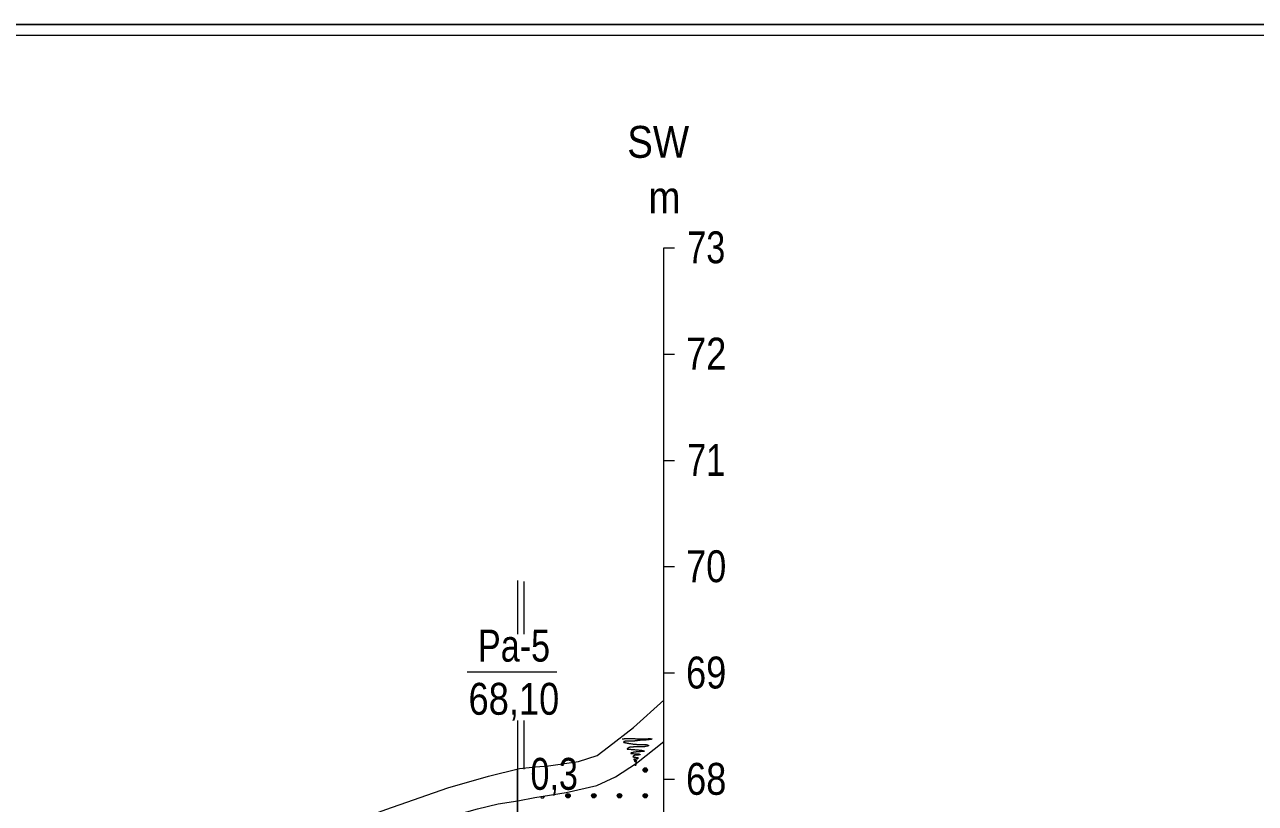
# Model space of a CAD drawing. Extents: x 640104 to 640970, y 6442278 to 6442689.
# Drawn here: x 640358.3 to 640474.1, y 6442615.7 to 6442689 of the extents above; entities that cross this region are included whole.
import ezdxf
from ezdxf.enums import TextEntityAlignment as Align

# ---------------------------------------------------------------- set-up
doc = ezdxf.new("R2010")
doc.units = 0
doc.header["$LTSCALE"] = 1.2
for name, color, linetype, lineweight in [('30', 7, 'Continuous', 13), ('31', 7, 'Continuous', 13), ('32', 7, 'Continuous', 25), ('35', 7, 'Continuous', 35), ('40', 7, 'Continuous', 13), ('45', 7, 'Continuous', 13), ('50', 7, 'Continuous', 13)]:
    doc.layers.add(name, color=color, linetype=linetype, lineweight=lineweight)

msp = doc.modelspace()

# ---------------------------------------------------------------- hatches: boundary and pattern name
at = {"layer": '45'}
for points in [[(640416.888, 6442618.872, 1), (640416.468, 6442618.872, 1)], [(640409.628, 6442616.452, 1), (640409.208, 6442616.452, 1)], [(640412.048, 6442616.452, 1), (640411.628, 6442616.452, 1)], [(640414.468, 6442616.452, 1), (640414.048, 6442616.452, 1)], [(640416.888, 6442616.452, 1), (640416.468, 6442616.452, 1)]]:
    msp.add_hatch(color=256, dxfattribs=at).paths.add_polyline_path(points)

# ---------------------------------------------------------------- linework, layer by layer
at = {"layer": '30'}
for p, q in [((640418.42, 6442668), (640419.42, 6442668)), ((640418.42, 6442488), (640418.42, 6442668)), ((640418.42, 6442658), (640419.42, 6442658)), ((640418.42, 6442648), (640419.42, 6442648)), ((640418.42, 6442638), (640419.42, 6442638)), ((640418.42, 6442628), (640419.42, 6442628)), ((640418.42, 6442618), (640419.42, 6442618))]:
    msp.add_line(p, q, dxfattribs=at)
at = {"layer": '31'}
for points in [[(640357.94, 6442607.53), (640362.63, 6442607.41), (640367.38, 6442607.41), (640371.67, 6442607.59), (640374.36, 6442607.99), (640380.93, 6442610.64), (640387.33, 6442613.33), (640392.28, 6442615.15), (640398.1, 6442617.19), (640401.95, 6442618.28), (640404.86, 6442619.01), (640406.35, 6442619.17), (640407.57, 6442619.26), (640410.39, 6442619.66), (640412.14, 6442620.25), (640413.23, 6442621.05), (640415.56, 6442622.86), (640418.42, 6442625.44)], [(640350.61, 6442605.07), (640361.71, 6442604.69), (640369.18, 6442604.69), (640371.92, 6442604.84), (640374.62, 6442605.33), (640377.65, 6442606.24), (640381.25, 6442607.86), (640386.17, 6442609.64), (640391.84, 6442612.32), (640397.34, 6442614.22), (640400.9, 6442615.21), (640402.83, 6442615.7), (640404.68, 6442615.97), (640406.3, 6442616.29), (640409.23, 6442616.74), (640412.12, 6442617.42), (640413.87, 6442618.23), (640415.86, 6442619.53), (640418.42, 6442621.54)]]:
    msp.add_lwpolyline(points, dxfattribs=at)
at = {"layer": '32', "lineweight": 13}
msp.add_line((640399.94, 6442628.1), (640408.37, 6442628.1), dxfattribs=at)
at = {"layer": '32'}
msp.add_line((640404.66, 6442618.96), (640404.66, 6442514), dxfattribs=at)
at = {"layer": '35', "lineweight": 13}
for p, q in [((640404.66, 6442636.69), (640404.66, 6442631.66)), ((640405.26, 6442636.6), (640405.26, 6442631.66)), ((640404.66, 6442623.52), (640404.66, 6442618.96)), ((640405.26, 6442623.52), (640405.26, 6442618.96))]:
    msp.add_line(p, q, dxfattribs=at)
at = {"layer": '40'}
for points in [[(640414.51, 6442621.81), (640414.55, 6442621.81), (640414.63, 6442621.81), (640414.7, 6442621.81), (640414.71, 6442621.82), (640414.79, 6442621.82), (640414.89, 6442621.82), (640415.11, 6442621.82), (640415.23, 6442621.82), (640415.25, 6442621.82), (640415.27, 6442621.82), (640415.32, 6442621.82), (640415.38, 6442621.82), (640415.45, 6442621.82), (640415.51, 6442621.82), (640415.55, 6442621.82), (640415.6, 6442621.82), (640415.65, 6442621.82), (640415.7, 6442621.82), (640415.75, 6442621.81), (640415.79, 6442621.81), (640415.83, 6442621.81), (640415.9, 6442621.81), (640416.12, 6442621.8), (640416.33, 6442621.79), (640416.39, 6442621.79), (640416.43, 6442621.79), (640416.46, 6442621.79), (640416.49, 6442621.79), (640416.54, 6442621.79), (640416.6, 6442621.8), (640416.63, 6442621.8), (640416.66, 6442621.8), (640416.67, 6442621.8), (640416.7, 6442621.8), (640416.75, 6442621.79), (640416.77, 6442621.79), (640416.8, 6442621.79), (640416.87, 6442621.8), (640416.91, 6442621.8), (640416.95, 6442621.81), (640416.98, 6442621.82), (640417.03, 6442621.82), (640417.05, 6442621.82), (640417.08, 6442621.82), (640417.11, 6442621.82), (640417.14, 6442621.82), (640417.16, 6442621.81), (640417.19, 6442621.8), (640417.22, 6442621.8)], [(640415.54, 6442621.59), (640415.51, 6442621.58), (640415.47, 6442621.58), (640415.45, 6442621.58), (640415.43, 6442621.58), (640415.4, 6442621.58), (640415.37, 6442621.58), (640415.34, 6442621.58), (640415.31, 6442621.58), (640415.26, 6442621.58), (640415.23, 6442621.58), (640415.19, 6442621.58), (640415.17, 6442621.58), (640415.15, 6442621.58), (640415.12, 6442621.58), (640415.09, 6442621.58), (640415.06, 6442621.58), (640415.01, 6442621.58), (640414.99, 6442621.58), (640414.96, 6442621.58), (640414.92, 6442621.58), (640414.9, 6442621.58), (640414.87, 6442621.58), (640414.84, 6442621.58), (640414.81, 6442621.58), (640414.78, 6442621.58), (640414.75, 6442621.56), (640414.72, 6442621.56), (640414.7, 6442621.55), (640414.68, 6442621.54), (640414.67, 6442621.54), (640414.65, 6442621.52), (640414.64, 6442621.5), (640414.65, 6442621.47), (640414.71, 6442621.46), (640414.75, 6442621.46), (640414.78, 6442621.45), (640414.81, 6442621.45), (640414.83, 6442621.44), (640414.85, 6442621.43), (640414.89, 6442621.43), (640414.92, 6442621.42), (640414.95, 6442621.42), (640414.99, 6442621.4), (640415.04, 6442621.39), (640415.09, 6442621.39), (640415.12, 6442621.38), (640415.15, 6442621.38), (640415.21, 6442621.37), (640415.28, 6442621.36)], [(640416.09, 6442621.05), (640416.03, 6442621.05), (640415.99, 6442621.05), (640415.93, 6442621.05), (640415.89, 6442621.05), (640415.85, 6442621.05), (640415.79, 6442621.05), (640415.74, 6442621.04), (640415.62, 6442621.04), (640415.56, 6442621.04), (640415.53, 6442621.03), (640415.47, 6442621.03), (640415.39, 6442621.02), (640415.31, 6442621.02), (640415.27, 6442621.01), (640415.23, 6442621.01), (640415.22, 6442621), (640415.19, 6442620.99), (640415.17, 6442620.99), (640415.15, 6442620.98), (640415.12, 6442620.98), (640415.11, 6442620.96), (640415.07, 6442620.94), (640415.04, 6442620.92), (640415.03, 6442620.9), (640415.01, 6442620.9), (640415, 6442620.88), (640414.99, 6442620.86), (640414.98, 6442620.85), (640414.99, 6442620.84), (640415.02, 6442620.84), (640415.06, 6442620.84), (640415.09, 6442620.84), (640415.16, 6442620.83), (640415.22, 6442620.82), (640415.28, 6442620.82), (640415.36, 6442620.81), (640415.4, 6442620.81), (640415.44, 6442620.79), (640415.48, 6442620.79), (640415.59, 6442620.79), (640415.68, 6442620.79), (640415.75, 6442620.78), (640415.83, 6442620.78), (640415.92, 6442620.77), (640416.02, 6442620.77), (640416.1, 6442620.74), (640416.15, 6442620.74), (640416.22, 6442620.74), (640416.27, 6442620.74)], [(640415.28, 6442621.36), (640415.38, 6442621.34), (640415.44, 6442621.33), (640415.48, 6442621.32), (640415.55, 6442621.31), (640415.61, 6442621.31), (640415.66, 6442621.3), (640415.7, 6442621.3), (640415.73, 6442621.29), (640415.79, 6442621.29), (640415.83, 6442621.29), (640415.88, 6442621.28), (640415.94, 6442621.28), (640415.99, 6442621.28), (640416.05, 6442621.28), (640416.11, 6442621.27), (640416.15, 6442621.27), (640416.17, 6442621.27), (640416.22, 6442621.27), (640416.27, 6442621.27), (640416.32, 6442621.27), (640416.39, 6442621.27), (640416.44, 6442621.27), (640416.48, 6442621.27), (640416.54, 6442621.27), (640416.56, 6442621.27), (640416.6, 6442621.27), (640416.64, 6442621.27), (640416.68, 6442621.26), (640416.72, 6442621.26), (640416.75, 6442621.26), (640416.84, 6442621.25), (640416.88, 6442621.23), (640416.92, 6442621.22), (640416.95, 6442621.21), (640416.98, 6442621.2), (640416.98, 6442621.18), (640416.97, 6442621.15), (640416.95, 6442621.14), (640416.94, 6442621.14), (640416.92, 6442621.12), (640416.89, 6442621.11), (640416.83, 6442621.1), (640416.74, 6442621.09), (640416.65, 6442621.07), (640416.6, 6442621.06), (640416.54, 6442621.06), (640416.48, 6442621.06), (640416.42, 6442621.06), (640416.33, 6442621.05), (640416.2, 6442621.05), (640416.09, 6442621.05)], [(640417.22, 6442621.8), (640417.25, 6442621.79), (640417.27, 6442621.79), (640417.31, 6442621.79), (640417.32, 6442621.78), (640417.31, 6442621.77), (640417.31, 6442621.78), (640417.29, 6442621.77), (640417.26, 6442621.76), (640417.22, 6442621.75), (640417.19, 6442621.75), (640417.16, 6442621.75), (640417.14, 6442621.74), (640417.11, 6442621.74), (640417.1, 6442621.73), (640417.06, 6442621.73), (640417.01, 6442621.72), (640416.99, 6442621.72), (640416.91, 6442621.71), (640416.87, 6442621.7), (640416.85, 6442621.7), (640416.82, 6442621.7), (640416.79, 6442621.7), (640416.76, 6442621.7), (640416.72, 6442621.69), (640416.7, 6442621.69), (640416.63, 6442621.69), (640416.59, 6442621.69), (640416.54, 6442621.69), (640416.48, 6442621.69), (640416.44, 6442621.68), (640416.41, 6442621.68), (640416.37, 6442621.67), (640416.33, 6442621.67), (640416.22, 6442621.67), (640416.19, 6442621.67), (640416.17, 6442621.66), (640416.12, 6442621.66), (640416.06, 6442621.65), (640416, 6442621.64), (640415.96, 6442621.64), (640415.91, 6442621.63), (640415.87, 6442621.63), (640415.83, 6442621.62), (640415.79, 6442621.62), (640415.78, 6442621.61), (640415.75, 6442621.61), (640415.71, 6442621.61), (640415.68, 6442621.6), (640415.66, 6442621.6), (640415.57, 6442621.59), (640415.54, 6442621.59)], [(640416.27, 6442620.74), (640416.31, 6442620.74), (640416.34, 6442620.73), (640416.39, 6442620.71), (640416.44, 6442620.7), (640416.47, 6442620.69), (640416.51, 6442620.68), (640416.55, 6442620.67), (640416.56, 6442620.66), (640416.57, 6442620.63), (640416.55, 6442620.62), (640416.54, 6442620.62), (640416.51, 6442620.61), (640416.43, 6442620.6), (640416.39, 6442620.6), (640416.37, 6442620.6), (640416.32, 6442620.6), (640416.27, 6442620.6), (640416.21, 6442620.59), (640416.18, 6442620.59), (640416.15, 6442620.59), (640416.06, 6442620.59), (640416.01, 6442620.58), (640415.99, 6442620.58), (640415.95, 6442620.58), (640415.92, 6442620.57), (640415.88, 6442620.57), (640415.83, 6442620.57), (640415.78, 6442620.56), (640415.72, 6442620.55), (640415.68, 6442620.54), (640415.66, 6442620.54), (640415.63, 6442620.54), (640415.6, 6442620.54), (640415.56, 6442620.54), (640415.55, 6442620.52), (640415.51, 6442620.51), (640415.5, 6442620.5), (640415.47, 6442620.5), (640415.44, 6442620.5), (640415.4, 6442620.49), (640415.36, 6442620.48), (640415.33, 6442620.46), (640415.31, 6442620.45), (640415.31, 6442620.42), (640415.34, 6442620.42), (640415.39, 6442620.42), (640415.45, 6442620.41), (640415.51, 6442620.41), (640415.54, 6442620.41), (640415.6, 6442620.4), (640415.64, 6442620.4)], [(640415.64, 6442620.4), (640415.66, 6442620.39), (640415.68, 6442620.39), (640415.72, 6442620.39), (640415.77, 6442620.39), (640415.79, 6442620.39), (640415.87, 6442620.38), (640415.92, 6442620.38), (640415.95, 6442620.38), (640415.98, 6442620.38), (640416, 6442620.38), (640416.04, 6442620.38), (640416.08, 6442620.38), (640416.11, 6442620.36), (640416.15, 6442620.35), (640416.18, 6442620.34), (640416.2, 6442620.34), (640416.2, 6442620.3), (640416.12, 6442620.29), (640416.02, 6442620.28), (640415.98, 6442620.28), (640415.91, 6442620.27), (640415.87, 6442620.27), (640415.82, 6442620.27), (640415.77, 6442620.26), (640415.72, 6442620.26), (640415.67, 6442620.25), (640415.62, 6442620.22), (640415.6, 6442620.21), (640415.57, 6442620.19), (640415.55, 6442620.18), (640415.54, 6442620.16), (640415.53, 6442620.14), (640415.51, 6442620.11), (640415.53, 6442620.1), (640415.56, 6442620.1), (640415.61, 6442620.08), (640415.7, 6442620.08), (640415.77, 6442620.07), (640415.81, 6442620.06), (640415.84, 6442620.06), (640415.89, 6442620.06), (640415.95, 6442620.05), (640416.01, 6442620.02), (640416.01, 6442619.99), (640416, 6442619.97), (640415.99, 6442619.95), (640415.95, 6442619.91), (640415.92, 6442619.9), (640415.88, 6442619.9), (640415.83, 6442619.9), (640415.77, 6442619.9), (640415.72, 6442619.9), (640415.67, 6442619.9), (640415.61, 6442619.89), (640415.6, 6442619.86), (640415.59, 6442619.85), (640415.6, 6442619.83), (640415.63, 6442619.82), (640415.71, 6442619.8), (640415.76, 6442619.79), (640415.79, 6442619.78), (640415.83, 6442619.78), (640415.87, 6442619.77), (640415.9, 6442619.75), (640415.88, 6442619.74), (640415.84, 6442619.74), (640415.79, 6442619.74), (640415.73, 6442619.73), (640415.71, 6442619.73), (640415.68, 6442619.72), (640415.68, 6442619.69), (640415.7, 6442619.67), (640415.71, 6442619.66), (640415.74, 6442619.65), (640415.77, 6442619.64), (640415.81, 6442619.63), (640415.84, 6442619.62), (640415.85, 6442619.59), (640415.83, 6442619.58), (640415.83, 6442619.55), (640415.81, 6442619.53), (640415.79, 6442619.51), (640415.79, 6442619.48), (640415.79, 6442619.45), (640415.79, 6442619.42), (640415.79, 6442619.4), (640415.79, 6442619.37), (640415.78, 6442619.35), (640415.77, 6442619.32), (640415.76, 6442619.3), (640415.76, 6442619.26), (640415.76, 6442619.26), (640415.76, 6442619.28)]]:
    msp.add_lwpolyline(points, dxfattribs=at)
at = {"layer": '45'}
for centre in [(640416.678, 6442618.872), (640409.418, 6442616.452), (640411.838, 6442616.452), (640414.258, 6442616.452), (640416.678, 6442616.452)]:
    msp.add_circle(centre, 0.21, dxfattribs=at)
msp.add_arc((640406.998, 6442616.452), 0.21, 204.24127, 353.25106, dxfattribs=at)
at = {"layer": '50', "lineweight": 25}
msp.add_lwpolyline([(640103.56, 6442688.99), (640970.3, 6442688.99), (640970.3, 6442282.54), (640103.56, 6442282.54)], close=True, dxfattribs=at)
at = {"layer": '50'}
msp.add_lwpolyline([(640104.56, 6442687.99), (640969.3, 6442687.99), (640969.3, 6442283.54), (640104.56, 6442283.54)], close=True, dxfattribs=at)

# ---------------------------------------------------------------- texts
at = {"layer": '30', "width": 0.9}
for s, p in [('SW', (640417.895, 6442676.46)), ('m', (640418.485, 6442671.25))]:
    msp.add_text(s, height=3, dxfattribs=at).set_placement(p, align=Align.CENTER)
at = {"layer": '31'}
for s, width, p in [('73', 0.8, (640422.415, 6442666.54)), ('72', 0.85, (640422.405, 6442656.54)), ('71', 0.8, (640422.41, 6442646.54)), ('70', 0.85, (640422.405, 6442636.54)), ('69', 0.85, (640422.405, 6442626.54)), ('68', 0.85, (640422.41, 6442616.54))]:
    msp.add_text(s, height=3, dxfattribs=dict(at, width=width)).set_placement(p, align=Align.CENTER)
at = {"layer": '32'}
for s, width, p in [('Pa-5', 0.8, (640404.335, 6442629.07)), ('68,10', 0.85, (640404.325, 6442624.07)), ('0,3', 0.8, (640408.115, 6442617.01))]:
    msp.add_text(s, height=3, dxfattribs=dict(at, width=width)).set_placement(p, align=Align.CENTER)

doc.saveas('drawing.dxf')
